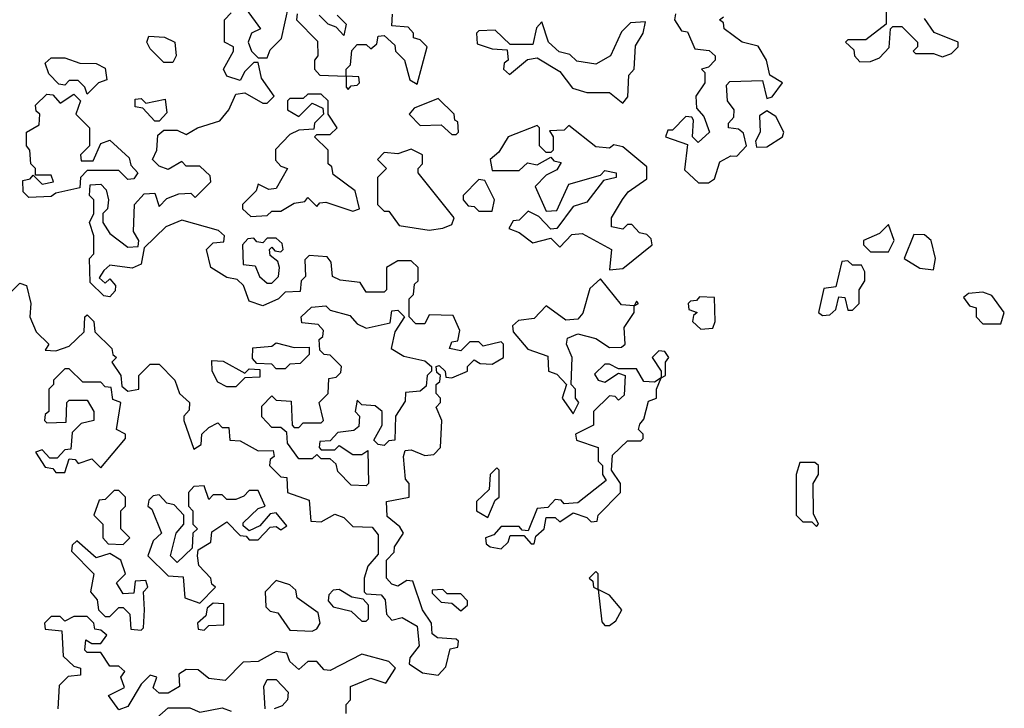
# Model space of a CAD drawing. Extents: x 2737310 to 2869991, y 870230 to 1012730.
# Tile 380 of 479: x 2741375 to 2743562, y 996086 to 997615. Entities that reach past the tile are written whole.
import ezdxf

# ---------------------------------------------------------------- set-up
doc = ezdxf.new("R2010")
doc.units = 0

msp = doc.modelspace()

# ---------------------------------------------------------------- linework, layer by layer
at = {"layer": '0CON02XD'}
for points in [[(2741878.3, 997638.3), (2741910, 997595), (2741890, 997585), (2741882.5, 997565), (2741890, 997545), (2741905, 997530), (2741925, 997530), (2741931.7, 997548.3), (2741957, 997573), (2741973, 997647)], [(2743300, 997645), (2743300, 997605), (2743255, 997570), (2743215, 997570), (2743210, 997565), (2743228.3, 997548.3), (2743230, 997535), (2743241.7, 997521.7)], [(2741875, 997452.5), (2741915, 997430), (2741925, 997430), (2741940, 997445), (2741912.5, 997485), (2741905, 997520), (2741895, 997520), (2741875, 997500), (2741865, 997480), (2741835, 997490), (2741827.5, 997505), (2741850, 997545), (2741850, 997555), (2741830, 997565), (2741830, 997615), (2741845, 997630)], [(2741991.7, 997628.3), (2741990, 997615), (2742037, 997567), (2742037.5, 997535), (2742030, 997525), (2742030, 997505), (2742041.7, 997491.7), (2742100, 997490), (2742100, 997465), (2742105, 997460), (2742111.7, 997468.3), (2742125, 997470), (2742130, 997475), (2742128.3, 997488.3), (2742100, 997490), (2742100, 997505), (2742110, 997515), (2742113, 997547), (2742125, 997560), (2742145, 997560), (2742155, 997550), (2742168.3, 997561.7), (2742171.7, 997578.3), (2742185, 997580), (2742208.3, 997558.3), (2742210, 997545), (2742230, 997525), (2742241.7, 997481.7), (2742258.3, 997471.7), (2742280, 997555), (2742265, 997570), (2742250, 997575), (2742250, 997585), (2742238.3, 997598.3), (2742201.7, 997601.7), (2742203, 997627)], [(2742080, 997625), (2742100, 997605), (2742095, 997580), (2742078.3, 997598.3), (2742060, 997605), (2742040, 997625)], [(2742715, 997430), (2742726.1, 997443.9), (2742728.3, 997491.7), (2742740, 997505), (2742743, 997557), (2742760, 997585), (2742765, 997610), (2742731.7, 997608.3), (2742711.7, 997588.3), (2742687.5, 997535), (2742655, 997516.2), (2742613, 997523), (2742597.5, 997537.5), (2742573.6, 997543.6), (2742550, 997565), (2742535, 997610), (2742523, 997597), (2742515, 997560), (2742465, 997560), (2742431.7, 997591.7), (2742395, 997590), (2742390, 997585), (2742391.7, 997561.7), (2742425, 997550), (2742458.3, 997548.3), (2742460, 997525), (2742451.7, 997518.3), (2742450, 997505), (2742463, 997493), (2742503, 997527), (2742525, 997530), (2742575, 997500), (2742603.3, 997463.3), (2742635, 997453.3), (2742685, 997453.3), (2742715, 997430)], [(2742831.7, 997628.3), (2742830, 997615), (2742845, 997590), (2742858.3, 997588.3), (2742875, 997550), (2742907, 997547), (2742920, 997535), (2742920, 997525), (2742905, 997510), (2742890, 997505), (2742897.5, 997497.5), (2742897.5, 997475), (2742877.5, 997445), (2742878.3, 997418.3), (2742895, 997400), (2742907.5, 997365), (2742882.5, 997342.5), (2742870, 997355), (2742871.7, 997391.7), (2742868.3, 997398.3), (2742855, 997400), (2742825, 997370), (2742815, 997370), (2742810, 997355), (2742858.3, 997338.3), (2742851.7, 997281.7), (2742883, 997253), (2742905, 997252.5)], [(2742905, 997252.5), (2742918.3, 997261.7), (2742930.7, 997299.3), (2742955, 997312.5), (2742968.3, 997311.7), (2742990, 997335), (2742983, 997363), (2742971.7, 997371.7), (2742950, 997375), (2742950, 997385), (2742961.7, 997398.3), (2742962.5, 997415), (2742947.5, 997435), (2742945, 997470), (2742952.5, 997477.5), (2743025, 997480), (2743035, 997440), (2743046.4, 997443.6), (2743070, 997475), (2743041.7, 997491.7), (2743033.8, 997525), (2743016, 997556), (2742980, 997565), (2742940, 997595), (2742938.3, 997608.3), (2742930, 997615), (2742938.3, 997621.7)], [(2743241.7, 997521.7), (2743265, 997522.5), (2743285, 997530), (2743307, 997553), (2743310, 997595), (2743315, 997600), (2743335, 997600), (2743370, 997565), (2743370, 997555), (2743360, 997545), (2743365, 997540), (2743405, 997540), (2743425, 997532.5), (2743445, 997540), (2743460, 997555), (2743460, 997565), (2743406.4, 997586.4), (2743385, 997617.5)], [(2741715, 997520), (2741695, 997520), (2741665, 997550), (2741657.5, 997565), (2741661.7, 997578.3), (2741696.4, 997576.4), (2741720, 997565), (2741722.5, 997535), (2741715, 997520)], [(2741525, 997450), (2741520, 997465), (2741505, 997480), (2741485, 997480), (2741475, 997470), (2741461.7, 997471.7), (2741440, 997495), (2741431.7, 997518.3), (2741445, 997530), (2741475, 997530), (2741508.3, 997518.3), (2741545, 997517.5), (2741565, 997507.5), (2741568.3, 997481.7), (2741550, 997475), (2741525, 997450)], [(2741355, 997010), (2741375, 997030), (2741390, 997025), (2741400, 996985), (2741397.5, 996955), (2741411.7, 996921.7), (2741440, 996895), (2741431.7, 996881.7), (2741455, 996880), (2741485, 996890), (2741518.3, 996921.7), (2741520, 996955), (2741525, 996960), (2741540, 996945), (2741541.7, 996921.7), (2741580, 996885), (2741581.7, 996871.7), (2741590, 996865), (2741580, 996855), (2741600, 996825), (2741601.7, 996801.7), (2741615, 996790), (2741640, 996795), (2741640, 996825), (2741665, 996850), (2741685, 996850), (2741720, 996815), (2741730, 996785), (2741752.5, 996765), (2741751.7, 996748.3), (2741740, 996735), (2741740, 996725), (2741761.7, 996661.7), (2741778.3, 996671.7), (2741780, 996695), (2741795, 996710), (2741815, 996720), (2741825, 996710), (2741840, 996710), (2741841.7, 996681.7), (2741865, 996680), (2741905, 996657.5), (2741938.3, 996658.3), (2741940, 996645), (2741931.7, 996638.3), (2741930, 996625), (2741955, 996600), (2741968.3, 996598.3), (2741970, 996565), (2742018.3, 996548.3), (2742021.7, 996501.7), (2742045, 996500), (2742075, 996517.5), (2742095, 996510), (2742115, 996490), (2742158.3, 996488.3), (2742171.7, 996471.7), (2742171.7, 996428.3), (2742148.3, 996401.7), (2742140, 996375), (2742140, 996345), (2742145, 996340), (2742178.3, 996338.3), (2742187, 996327), (2742190, 996295), (2742201.7, 996281.7), (2742225, 996287.5), (2742258.3, 996268.3), (2742262.5, 996225), (2742241.7, 996198.3), (2742240, 996185), (2742270, 996165), (2742305, 996160), (2742321.7, 996178.3), (2742331.7, 996218.3), (2742348.3, 996221.7), (2742350, 996235), (2742345, 996240), (2742303, 996243), (2742291.7, 996251.7), (2742290, 996275), (2742270, 996305), (2742248.3, 996368.3), (2742235, 996370), (2742215, 996357.5), (2742201.7, 996361.7), (2742190, 996375), (2742190, 996415), (2742207, 996433), (2742207.5, 996445), (2742227.5, 996475), (2742219.3, 996489.3), (2742191.7, 996511.7), (2742190, 996545), (2742240, 996555), (2742240, 996585), (2742232.5, 996595), (2742227.5, 996645), (2742231.7, 996658.3), (2742245, 996660), (2742275, 996647.5), (2742295, 996650), (2742310, 996665), (2742312.5, 996725), (2742300, 996755), (2742310, 996765), (2742310, 996775), (2742300, 996785), (2742300, 996805), (2742308.3, 996811.7), (2742310, 996825), (2742301.7, 996831.7), (2742300, 996845), (2742307, 996847), (2742320, 996835), (2742321.7, 996821.7), (2742335, 996820), (2742370, 996835), (2742370, 996845), (2742385, 996860), (2742398.3, 996851.7), (2742425, 996850), (2742450, 996865), (2742450, 996895), (2742445, 996900), (2742405, 996890), (2742395, 996900), (2742375, 996900), (2742355, 996880), (2742330, 996885), (2742335, 996900), (2742348.3, 996901.7), (2742352.5, 996925), (2742338.3, 996958.3), (2742285, 996960), (2742275, 996940), (2742255, 996940), (2742240, 996955), (2742240, 996995), (2742250, 997005), (2742252.5, 997027.5), (2742260, 997035), (2742260, 997065), (2742245, 997080), (2742215, 997080), (2742190, 997065), (2742190, 997015), (2742185, 997010), (2742145, 997010), (2742131.7, 997031.7), (2742087, 997037), (2742070, 997045), (2742067, 997077), (2742058.3, 997088.3), (2742018.3, 997091.7), (2742008.3, 997081.7), (2742010, 997045), (2742000, 997035), (2741998.3, 997011.7), (2741965, 997010), (2741950, 996995), (2741915, 996980), (2741885, 996990), (2741872.5, 997025), (2741858.3, 997038.3), (2741835, 997042.5), (2741800, 997065), (2741790, 997105), (2741805, 997120), (2741828.3, 997121.7), (2741830, 997135), (2741817, 997147), (2741735, 997170), (2741700, 997155), (2741651.7, 997108.3), (2741645, 997072.5), (2741625, 997063.3), (2741575, 997070), (2741561.7, 997058.3), (2741551.7, 997041.7), (2741565, 997030), (2741575, 997040), (2741587.5, 997025), (2741587, 997013), (2741575, 997000), (2741561.7, 997001.7), (2741531.7, 997031.7), (2741530, 997085), (2741540, 997095), (2741540, 997135), (2741530, 997165), (2741540, 997185), (2741540, 997215), (2741530, 997225), (2741531.7, 997248.3), (2741555, 997250), (2741567, 997237), (2741572.5, 997215), (2741570, 997195), (2741560, 997185), (2741560, 997165), (2741575, 997140), (2741615, 997110), (2741638.3, 997111.7), (2741640, 997125), (2741627.5, 997145), (2741630, 997205), (2741651.7, 997228.3), (2741675, 997230), (2741685, 997200), (2741701.7, 997218.3), (2741728.3, 997228.3), (2741755, 997230), (2741765, 997220), (2741800, 997255), (2741798.3, 997268.3), (2741775, 997290), (2741745, 997290), (2741735, 997300), (2741705, 997282.5), (2741685, 997290), (2741670, 997305), (2741680, 997325), (2741681.7, 997358.3), (2741695, 997370), (2741725, 997370), (2741745, 997360), (2741770, 997375), (2741819.5, 997390.5), (2741840, 997415), (2741855, 997450), (2741875, 997452.5)], [(2741395, 997220), (2741383, 997233), (2741381.7, 997258.3), (2741398.3, 997261.7), (2741405, 997270), (2741425, 997250), (2741450, 997255), (2741445, 997270), (2741410, 997270), (2741410, 997285), (2741400, 997295), (2741397.5, 997325), (2741390, 997335), (2741390, 997365), (2741418.3, 997381.7), (2741420, 997405), (2741411.7, 997411.7), (2741410, 997425), (2741435, 997450), (2741448.3, 997448.3), (2741465, 997430), (2741495, 997450), (2741510, 997435), (2741500, 997405), (2741530, 997375), (2741530, 997335), (2741510, 997315), (2741511.7, 997301.7), (2741538.3, 997301.7), (2741555, 997340), (2741575, 997347.5), (2741618.3, 997308.3), (2741621.7, 997291.7), (2741637.5, 997275), (2741628.3, 997261.7), (2741615, 997260), (2741595, 997280), (2741525, 997280), (2741510, 997265), (2741508.3, 997241.7), (2741455, 997230), (2741445, 997222.5), (2741395, 997220)], [(2741685, 997390), (2741675, 997390), (2741648.3, 997418.3), (2741631.7, 997421.7), (2741631.7, 997438.3), (2741645, 997440), (2741655, 997430), (2741698.3, 997438.3), (2741701.7, 997408.3), (2741685, 997390)], [(2741888.3, 997178.3), (2741925, 997180), (2741935, 997190), (2741955, 997190), (2741985, 997207.5), (2742008.3, 997211.7), (2742015, 997220), (2742035, 997200), (2742041.7, 997208.3), (2742055, 997210), (2742115, 997190), (2742130, 997195), (2742120, 997235), (2742071.7, 997271.7), (2742068.3, 997288.3), (2742060, 997295), (2742060, 997325), (2742030, 997355), (2742035, 997360), (2742065, 997360), (2742080, 997375), (2742060, 997405), (2742060, 997435), (2742045, 997450), (2742015, 997450), (2742005, 997440), (2741975, 997440), (2741970, 997435), (2741970, 997415), (2741995, 997400), (2742025, 997430), (2742048.3, 997418.3), (2742050, 997405), (2742030, 997385), (2742028.3, 997371.7), (2741995, 997370), (2741975, 997360), (2741943, 997327), (2741943, 997303), (2741955, 997290), (2741970, 997285), (2741945, 997240), (2741928.3, 997238.3), (2741905, 997250), (2741900, 997235), (2741870, 997205), (2741870, 997195), (2741888.3, 997178.3)], [(2742345, 997360), (2742350, 997365), (2742348.3, 997388.3), (2742341.7, 997391.7), (2742340, 997405), (2742305, 997440), (2742251.7, 997418.3), (2742240, 997405), (2742265, 997380), (2742311.7, 997381.7), (2742335, 997360), (2742345, 997360)], [(2743011.7, 997331.7), (2743035, 997332.5), (2743070, 997355), (2743072.5, 997365), (2743055, 997400), (2743035, 997412.5), (2743018.3, 997401.7), (2743020, 997365), (2743010, 997345), (2743011.7, 997331.7)], [(2742685, 997060), (2742715, 997062.5), (2742780, 997115), (2742778.3, 997128.3), (2742768.3, 997138.3), (2742751.7, 997141.7), (2742735, 997160), (2742725, 997160), (2742715, 997150), (2742690, 997155), (2742690, 997175), (2742713.9, 997216.1), (2742727, 997233), (2742768.3, 997261.7), (2742768.3, 997288.3), (2742715, 997332.5), (2742695, 997337.5), (2742685, 997330), (2742655, 997332.5), (2742595, 997380), (2742585, 997370), (2742551.7, 997368.3), (2742560, 997355), (2742560, 997325), (2742555, 997320), (2742545, 997320), (2742530, 997335), (2742530, 997375), (2742525, 997380), (2742460, 997355), (2742439.3, 997320.7), (2742420, 997305), (2742425, 997280), (2742485, 997280), (2742503, 997297), (2742525, 997292.5), (2742555, 997310), (2742561.7, 997301.7), (2742578.3, 997298.3), (2742568.3, 997281.7), (2742545, 997270), (2742520, 997245), (2742545, 997190), (2742568.3, 997191.7), (2742595, 997250), (2742665, 997270), (2742675, 997280), (2742700, 997275), (2742700, 997265), (2742671.7, 997258.3), (2742635, 997210), (2742605, 997200), (2742568.3, 997151.7), (2742555, 997150), (2742528.3, 997178.3), (2742505, 997190), (2742485, 997170), (2742471.7, 997168.3), (2742461.7, 997151.7), (2742485, 997142.5), (2742515, 997120), (2742555, 997130), (2742575, 997110), (2742601.7, 997138.3), (2742625, 997140), (2742690, 997105), (2742685, 997060)], [(2742285, 997147.5), (2742315, 997152.5), (2742335, 997160), (2742340, 997175), (2742260, 997275), (2742260, 997285), (2742270, 997295), (2742270, 997315), (2742245, 997327.5), (2742215, 997317.5), (2742185, 997320), (2742170, 997305), (2742190, 997285), (2742170, 997265), (2742170, 997205), (2742185, 997190), (2742195, 997190), (2742218.3, 997158.3), (2742285, 997147.5)], [(2742425, 997190), (2742430, 997215), (2742408.3, 997258.3), (2742395, 997260), (2742360, 997225), (2742360, 997215), (2742371.7, 997201.7), (2742385, 997200), (2742395, 997190), (2742425, 997190)], [(2743305, 997100), (2743317.5, 997125), (2743305, 997160), (2743285, 997140), (2743250, 997125), (2743250, 997115), (2743265, 997100), (2743305, 997100)], [(2741935, 997030), (2741950, 997045), (2741952.5, 997065), (2741948.3, 997078.3), (2741931.7, 997091.7), (2741930, 997105), (2741935, 997110), (2741941.7, 997101.7), (2741955, 997100), (2741960, 997105), (2741958.3, 997118.3), (2741945, 997130), (2741925, 997130), (2741915, 997120), (2741901.7, 997121.7), (2741895, 997130), (2741881.7, 997128.3), (2741870, 997115), (2741871.7, 997071.7), (2741898.3, 997068.3), (2741907.5, 997045), (2741925, 997030), (2741935, 997030)], [(2743405, 997060), (2743410, 997085), (2743400, 997125), (2743385, 997137.5), (2743361.7, 997138.3), (2743340, 997085), (2743375, 997063.3), (2743405, 997060)], [(2743158.3, 996958.3), (2743175, 996960), (2743188.3, 996971.7), (2743195, 997000), (2743208.3, 996998.3), (2743215, 996970), (2743225, 996970), (2743240, 996985), (2743240, 997015), (2743252.5, 997035), (2743252.5, 997055), (2743245, 997070), (2743225, 997070), (2743215, 997080), (2743201.7, 997078.3), (2743188.3, 997021.7), (2743161.7, 997018.3), (2743150, 996965), (2743158.3, 996958.3)], [(2742605, 996740), (2742617.5, 996765), (2742610, 996775), (2742610, 996795), (2742600, 996805), (2742602.5, 996865), (2742590, 996895), (2742591.7, 996908.3), (2742615, 996917.5), (2742655, 996907.5), (2742685, 996887.5), (2742711.7, 996888.3), (2742720, 996895), (2742718.3, 996931.7), (2742740, 996965), (2742740, 996980), (2742750, 996985), (2742745, 996990), (2742740, 996980), (2742711.7, 996981.7), (2742665, 997040), (2742641.7, 997018.3), (2742626.2, 996963.8), (2742615, 996950), (2742588.3, 996948.3), (2742545, 996980), (2742518.3, 996951.7), (2742483, 996947), (2742470, 996935), (2742471.7, 996921.7), (2742503.6, 996883.6), (2742548.3, 996868.3), (2742550, 996835), (2742568.3, 996828.3), (2742590, 996805), (2742580, 996775), (2742605, 996740)], [(2742888.3, 996928.3), (2742915, 996930), (2742920, 996945), (2742918.3, 996998.3), (2742885, 997000), (2742878.3, 996991.7), (2742865, 996990), (2742860, 996985), (2742861.7, 996971.7), (2742880, 996965), (2742871.7, 996958.3), (2742870, 996945), (2742888.3, 996928.3)], [(2743555, 996940), (2743562.5, 996965), (2743535, 997002.5), (2743515, 997010), (2743483, 997007), (2743471.7, 996998.3), (2743485, 996980), (2743500, 996975), (2743500, 996955), (2743515, 996940), (2743555, 996940)], [(2742145, 996580), (2742111.7, 996581.7), (2742081.7, 996611.7), (2742078.3, 996628.3), (2742065, 996640), (2742045, 996640), (2742035, 996650), (2742025, 996640), (2741995, 996640), (2741970, 996675), (2741968.3, 996698.3), (2741955, 996710), (2741935, 996710), (2741913, 996733), (2741913, 996757), (2741935, 996780), (2741945, 996770), (2741978.3, 996768.3), (2741980, 996715), (2741985, 996710), (2741995, 996710), (2742005, 996720), (2742045, 996720), (2742050, 996725), (2742040, 996765), (2742060, 996785), (2742061.7, 996818.3), (2742078.3, 996821.7), (2742088.3, 996831.7), (2742090, 996845), (2742065, 996870), (2742051.7, 996871.7), (2742041.7, 996881.7), (2742040, 996905), (2742048.3, 996911.7), (2742050, 996925), (2742038.3, 996938.3), (2742001.7, 996941.7), (2742000, 996955), (2742023, 996977), (2742055, 996980), (2742065, 996970), (2742108.3, 996958.3), (2742125, 996940), (2742145, 996930), (2742198.3, 996941.7), (2742201.7, 996968.3), (2742215, 996970), (2742230, 996955), (2742208.3, 996921.7), (2742200, 996885), (2742228.3, 996868.3), (2742275, 996857.5), (2742290, 996845), (2742290, 996835), (2742280, 996825), (2742278.3, 996801.7), (2742265, 996790), (2742232.5, 996787.5), (2742231.7, 996768.3), (2742210, 996735), (2742208.3, 996681.7), (2742195, 996680), (2742185, 996670), (2742171.7, 996671.7), (2742161.7, 996681.7), (2742180, 996715), (2742180, 996745), (2742165, 996757.5), (2742135, 996760), (2742125, 996770), (2742120, 996745), (2742130, 996735), (2742128.3, 996711.7), (2742117, 996703), (2742081.7, 996698.3), (2742065, 996680), (2742041.7, 996678.3), (2742040, 996665), (2742045, 996660), (2742075, 996660), (2742085, 996670), (2742115, 996650), (2742135, 996650), (2742148.3, 996658.3), (2742150, 996585), (2742145, 996580)], [(2741965, 996840), (2741945, 996840), (2741935, 996850), (2741901.7, 996851.7), (2741892.5, 996862.5), (2741893.3, 996886.7), (2741935, 996890), (2741945, 996897.5), (2741985, 996887.5), (2742018.3, 996888.3), (2742018.3, 996871.7), (2741998.3, 996851.7), (2741975, 996850), (2741965, 996840)], [(2742445, 996440), (2742460, 996455), (2742465, 996470), (2742495, 996470), (2742511.7, 996451.7), (2742518.3, 996451.7), (2742521.7, 996468.3), (2742540, 996485), (2742545, 996510), (2742565, 996510), (2742575, 996500), (2742605, 996520), (2742635, 996510), (2742645, 996500), (2742658.3, 996501.7), (2742660, 996515), (2742710, 996565), (2742710, 996585), (2742690, 996615), (2742691.7, 996648.3), (2742725, 996680), (2742755, 996680), (2742760, 996685), (2742760, 996695), (2742750, 996705), (2742753, 996717), (2742761.7, 996728.3), (2742771.7, 996768.3), (2742790, 996775), (2742790, 996795), (2742800, 996820), (2742810, 996825), (2742810, 996855), (2742817.5, 996865), (2742808.3, 996878.3), (2742795, 996880), (2742780, 996865), (2742800, 996835), (2742800, 996820), (2742785, 996810), (2742761.7, 996811.7), (2742745, 996840), (2742705, 996840), (2742685, 996850), (2742675, 996850), (2742651.7, 996828.3), (2742660, 996815), (2742675, 996810), (2742705, 996830), (2742720, 996825), (2742718.3, 996781.7), (2742705, 996770), (2742698.3, 996778.3), (2742685, 996780), (2742650, 996745), (2742650, 996715), (2742610, 996695), (2742611.7, 996681.7), (2742660, 996665), (2742660, 996635), (2742670, 996625), (2742670, 996605), (2742678.3, 996591.7), (2742615, 996542.5), (2742585, 996540), (2742578.3, 996548.3), (2742565, 996550), (2742548.3, 996531.7), (2742525, 996530), (2742505, 996480), (2742491.7, 996481.7), (2742485, 996490), (2742445, 996490), (2742428.3, 996471.7), (2742410, 996465), (2742411.7, 996451.7), (2742420, 996445), (2742445, 996440)], [(2741855, 996800), (2741835, 996800), (2741815, 996810), (2741802.5, 996835), (2741801.7, 996858.3), (2741827, 996857), (2741875, 996830), (2741885, 996840), (2741908.3, 996838.3), (2741908.3, 996821.7), (2741875, 996820), (2741855, 996800)], [(2741475, 996610), (2741485, 996640), (2741498.3, 996638.3), (2741505, 996630), (2741535, 996640), (2741555, 996620), (2741610, 996685), (2741610, 996695), (2741590, 996705), (2741600, 996765), (2741581.7, 996771.7), (2741578.3, 996798.3), (2741565, 996800), (2741555, 996810), (2741515, 996810), (2741485, 996840), (2741475, 996840), (2741450, 996815), (2741450, 996805), (2741440, 996795), (2741440, 996745), (2741431.7, 996738.3), (2741430, 996725), (2741435, 996720), (2741478.3, 996721.7), (2741480, 996765), (2741485, 996770), (2741525, 996770), (2741540, 996745), (2741540, 996725), (2741511.7, 996718.3), (2741491.7, 996698.3), (2741488.3, 996661.7), (2741475, 996660), (2741458.3, 996641.7), (2741441.7, 996641.7), (2741425, 996660), (2741410, 996655), (2741431.7, 996621.7), (2741448.3, 996618.3), (2741455, 996610), (2741475, 996610)], [(2743145, 996490), (2743150, 996495), (2743138.3, 996518.3), (2743137.5, 996585), (2743150, 996605), (2743150, 996625), (2743141.7, 996631.7), (2743108.3, 996631.7), (2743100, 996605), (2743100, 996515), (2743115, 996500), (2743135, 996500), (2743145, 996490)], [(2742415, 996510), (2742431.7, 996548.3), (2742440, 996555), (2742440, 996615), (2742435, 996620), (2742420, 996605), (2742418.3, 996571.7), (2742390, 996545), (2742390, 996525), (2742415, 996510)], [(2741605, 996450), (2741620, 996465), (2741600, 996485), (2741600, 996525), (2741610, 996535), (2741610, 996555), (2741595, 996570), (2741585, 996570), (2741565, 996550), (2741551.7, 996548.3), (2741540, 996515), (2741560, 996495), (2741560, 996465), (2741571.7, 996451.7), (2741605, 996450)], [(2741775, 996320), (2741810, 996355), (2741801.7, 996361.7), (2741800, 996375), (2741773, 996403), (2741770, 996425), (2741771.7, 996438.3), (2741800, 996455), (2741801.7, 996478.3), (2741835, 996500), (2741865, 996470), (2741878.3, 996468.3), (2741885, 996460), (2741905, 996460), (2741931.7, 996488.3), (2741945, 996490), (2741955, 996482.5), (2741968.3, 996491.7), (2741945, 996520), (2741931.7, 996518.3), (2741908.3, 996491.7), (2741885, 996480), (2741871.7, 996491.7), (2741871.7, 996498.3), (2741905, 996530), (2741920, 996535), (2741905, 996570), (2741885, 996570), (2741873, 996557), (2741855, 996550), (2741835, 996550), (2741825, 996560), (2741805, 996560), (2741795, 996550), (2741785, 996580), (2741761.7, 996578.3), (2741750, 996565), (2741750, 996535), (2741760, 996525), (2741760, 996495), (2741770, 996485), (2741760, 996475), (2741758.3, 996441.7), (2741725, 996410), (2741710, 996425), (2741722.5, 996475), (2741740, 996495), (2741740, 996515), (2741718.3, 996538.3), (2741701.7, 996541.7), (2741685, 996560), (2741671.7, 996558.3), (2741661.7, 996548.3), (2741660, 996535), (2741668.3, 996528.3), (2741690, 996475), (2741671.7, 996458.3), (2741660, 996425), (2741705, 996380), (2741738.3, 996378.3), (2741741.7, 996331.7), (2741775, 996320)], [(2741645, 996260), (2741650, 996265), (2741652.5, 996305), (2741650, 996345), (2741660, 996355), (2741655, 996370), (2741631.7, 996368.3), (2741628.3, 996341.7), (2741605, 996340), (2741590, 996365), (2741610, 996385), (2741600, 996415), (2741575, 996430), (2741545, 996420), (2741501.7, 996458.3), (2741491.7, 996448.3), (2741490, 996435), (2741540, 996385), (2741532.5, 996345), (2741547, 996327), (2741550, 996305), (2741565, 996290), (2741575, 996290), (2741595, 996310), (2741605, 996310), (2741620, 996295), (2741621.7, 996261.7), (2741645, 996260)], [(2742685, 996270), (2742699.3, 996280.7), (2742712.5, 996305), (2742685, 996337.5), (2742660, 996350), (2742660, 996385), (2742655, 996390), (2742640, 996375), (2742648.3, 996368.3), (2742650, 996355), (2742660, 996350), (2742668.3, 996278.3), (2742675, 996270), (2742685, 996270)], [(2742025, 996257.5), (2742035, 996262.5), (2742042.5, 996275), (2742038.3, 996298.3), (2741991.7, 996331.7), (2741988.3, 996348.3), (2741975, 996360), (2741945, 996370), (2741920, 996345), (2741921.7, 996311.7), (2741931.7, 996301.7), (2741948.3, 996298.3), (2741975, 996260), (2742025, 996257.5)], [(2742145, 996280), (2742150, 996285), (2742150, 996315), (2742138.3, 996328.3), (2742113, 996333), (2742085, 996350), (2742071.7, 996348.3), (2742061.7, 996338.3), (2742060, 996325), (2742071.7, 996311.7), (2742111.7, 996301.7), (2742135, 996280), (2742145, 996280)], [(2742355, 996302.5), (2742370, 996315), (2742370, 996325), (2742355, 996340), (2742325, 996340), (2742315, 996350), (2742291.7, 996348.3), (2742291.7, 996341.7), (2742311.7, 996321.7), (2742335, 996320), (2742355, 996302.5)], [(2741785, 996260), (2741795, 996270), (2741828.3, 996271.7), (2741828.3, 996318.3), (2741805, 996320), (2741791.7, 996308.3), (2741788.3, 996291.7), (2741770, 996275), (2741771.7, 996261.7), (2741785, 996260)], [(2742100, 996075), (2742100, 996095), (2742110, 996105), (2742110, 996135), (2742155, 996153.3), (2742188.3, 996141.7), (2742210, 996175), (2742195, 996190), (2742135, 996206.7), (2742065, 996170), (2742051.7, 996171.7), (2742035, 996190), (2742015, 996190), (2741995, 996172.5), (2741975, 996190), (2741968.3, 996208.3), (2741945, 996212.5), (2741905, 996190), (2741871.7, 996188.3), (2741831.7, 996148.3), (2741795, 996152.5), (2741771.7, 996171.7), (2741745, 996172.5), (2741728.3, 996161.7), (2741730, 996135), (2741705, 996120), (2741685, 996120), (2741671.7, 996131.7), (2741680, 996155), (2741665, 996160), (2741645, 996140), (2741615, 996090), (2741595, 996082.5), (2741572.5, 996115), (2741607.5, 996132.5), (2741600, 996155), (2741608.3, 996168.3), (2741595, 996180), (2741575, 996180), (2741555, 996210), (2741525, 996210), (2741520, 996215), (2741521.7, 996238.3), (2741535, 996230), (2741555, 996230), (2741568.3, 996248.3), (2741555, 996260), (2741541.7, 996261.7), (2741540, 996275), (2741525, 996290), (2741495, 996290), (2741475, 996280), (2741465, 996290), (2741445, 996290), (2741430, 996275), (2741431.7, 996261.7), (2741468.3, 996258.3), (2741471.7, 996201.7), (2741495, 996180), (2741510, 996175), (2741510, 996160), (2741483, 996157), (2741463, 996137), (2741460, 996085)], [(2741920, 996085), (2741917.5, 996135), (2741925, 996150), (2741945, 996150), (2741971.7, 996121.7), (2741970, 996105), (2741958.3, 996091.7), (2741940, 996085)], [(2741680, 996065), (2741705, 996087.5), (2741753, 996087), (2741775, 996077.5), (2741825, 996087.5), (2741845, 996080)]]:
    msp.add_lwpolyline(points, dxfattribs=at)

doc.saveas('drawing.dxf')
